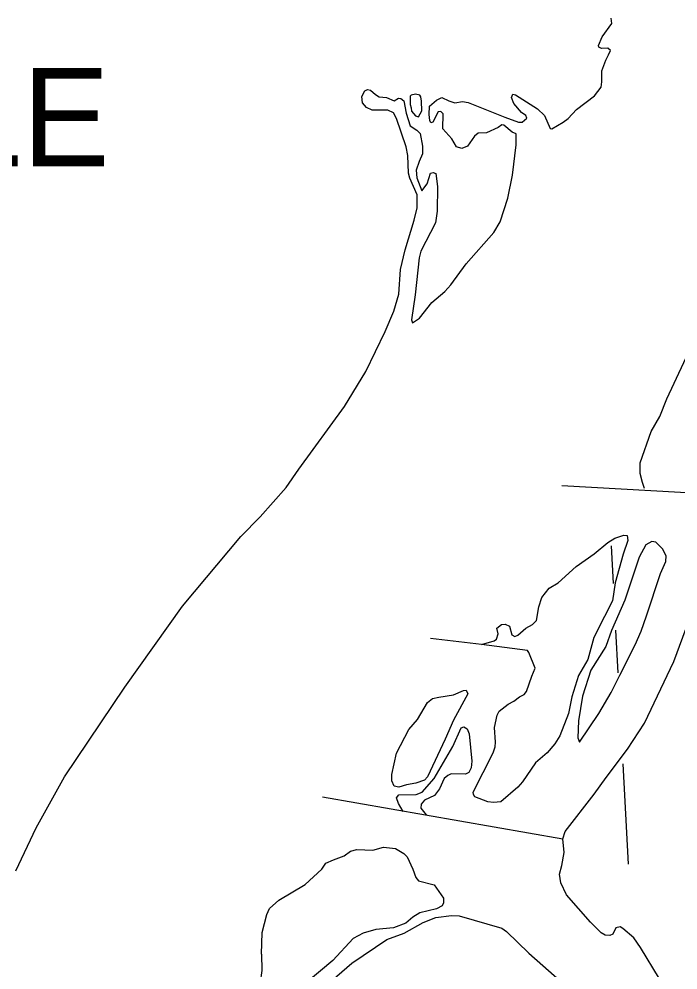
# Model space of a CAD drawing. Extents: x -19 to 366, y -4 to 359.
# Drawn here: x 161.496 to 162.167, y 180.299 to 181.266 of the extents above; entities that cross this region are included whole.
import ezdxf

# ---------------------------------------------------------------- set-up
doc = ezdxf.new("R2010")
doc.units = 0
for name, color, linetype in [('Level 35', 7, 'Continuous'), ('Level 5', 7, 'Continuous'), ('Level 60', 7, 'Continuous'), ('Level 7', 7, 'Continuous'), ('Level 9', 7, 'Continuous')]:
    doc.layers.add(name, color=color, linetype=linetype)

msp = doc.modelspace()

# ---------------------------------------------------------------- linework, layer by layer
at = {"layer": 'Level 35'}
for points in [[(161.88075, 181.16485), (161.87746, 181.1707), (161.87174, 181.17349), (161.85582, 181.17333), (161.84991, 181.17612), (161.84588, 181.18102), (161.84543, 181.18728), (161.84822, 181.19301), (161.85105, 181.19436), (161.85427, 181.19383), (161.85906, 181.18932), (161.86307, 181.18708), (161.87047, 181.18639), (161.87809, 181.18286), (161.88261, 181.18557), (161.88489, 181.18521), (161.88795, 181.18277), (161.89055, 181.17045), (161.89448, 181.15758), (161.90116, 181.15309), (161.90461, 181.1497), (161.90721, 181.13682), (161.90711, 181.12884), (161.90359, 181.12102), (161.90046, 181.11244), (161.9013, 181.10447), (161.90637, 181.09142), (161.91179, 181.09831), (161.91528, 181.10936), (161.91793, 181.10996), (161.92059, 181.10903), (161.92244, 181.09576), (161.92214, 181.07069), (161.92018, 181.05889), (161.90551, 181.02988), (161.90369, 181.02303), (161.89954, 180.98538)], [(161.90597, 181.18238), (161.90535, 181.18693), (161.90419, 181.18863), (161.89982, 181.18973), (161.89566, 181.18854), (161.89454, 181.18758), (161.89462, 181.17923), (161.89542, 181.17582)], [(161.89542, 181.17582), (161.89602, 181.17241), (161.89987, 181.1677), (161.9031, 181.16659), (161.90626, 181.1727), (161.90597, 181.18238)]]:
    msp.add_lwpolyline(points, dxfattribs=at)
at = {"layer": 'Level 5'}
for points in [[(162.09894, 180.73004), (162.101, 180.69194)], [(162.10357, 180.6444), (162.1059, 180.60107)], [(162.11091, 180.50824), (162.11641, 180.40638)]]:
    msp.add_lwpolyline(points, dxfattribs=at)
at = {"layer": 'Level 60'}
for points in [[(168.79024, 2.24423), (168.56072, 10.86154), (168.3304, 19.47898), (168.09927, 28.09654), (167.86734, 36.71424), (167.63461, 45.33207), (167.40109, 53.95003), (167.16676, 62.56812), (166.93164, 71.18634), (166.69573, 79.80469), (166.45902, 88.42317), (166.22151, 97.04178), (165.98322, 105.66053), (165.74413, 114.27941), (165.50426, 122.89842), (165.26359, 131.51756), (165.02214, 140.13684), (164.7799, 148.75625), (164.53687, 157.3758), (164.29307, 165.99547), (164.04847, 174.61528), (163.8031, 183.23523), (163.55694, 191.85531), (163.31001, 200.47553), (163.06229, 209.09588), (162.8138, 217.71636), (162.56453, 226.33698), (162.31449, 234.95774), (162.06367, 243.57863), (161.81208, 252.19966), (161.55972, 260.82082), (161.30659, 269.44212), (161.05269, 278.06356), (160.79802, 286.68514), (160.54258, 295.30685), (160.28638, 303.9287), (160.02941, 312.55068), (159.77168, 321.1728), (159.51318, 329.79507), (159.25393, 338.41747), (158.99391, 347.04)], [(0, 180.89994), (7.12284, 180.90436), (14.24566, 180.9176), (21.36847, 180.93968), (28.49124, 180.97058), (35.61397, 181.01031), (42.73664, 181.05888), (49.85925, 181.11627), (56.98178, 181.18249), (64.10422, 181.25754), (71.22656, 181.34142), (78.3488, 181.43413), (85.47091, 181.53567), (92.5929, 181.64603), (99.71474, 181.76523), (106.83643, 181.89325), (113.95795, 182.0301), (121.0793, 182.17578), (128.20046, 182.33029), (135.32143, 182.49362), (142.44218, 182.66579), (149.56272, 182.84677), (156.68303, 183.03659), (163.8031, 183.23523), (170.92291, 183.4427), (178.04247, 183.65899), (185.16175, 183.88411), (192.28074, 184.11805), (199.39944, 184.36082), (206.51784, 184.61242), (213.63591, 184.87283), (220.75366, 185.14207), (227.87107, 185.42014), (234.98813, 185.70702), (242.10483, 186.00273), (249.22115, 186.30726), (256.33709, 186.62061), (263.45264, 186.94279), (270.56779, 187.27378), (277.68251, 187.61359), (284.79682, 187.96222), (291.91068, 188.31967), (299.02409, 188.68594), (306.13705, 189.06103), (313.24954, 189.44494), (320.36154, 189.83766), (327.47305, 190.23919), (334.58406, 190.64954), (341.69455, 191.06871)], [(0, 172.2839), (7.1335, 172.2883), (14.26699, 172.30153), (21.40046, 172.32356), (28.53389, 172.35442), (35.66729, 172.39408), (42.80062, 172.44256), (49.9339, 172.49986), (57.06709, 172.56597), (64.2002, 172.6409), (71.33321, 172.72464), (78.46611, 172.81719), (85.59889, 172.91856), (92.73155, 173.02874), (99.86406, 173.14774), (106.99641, 173.27555), (114.12861, 173.41217), (121.26063, 173.5576), (128.39246, 173.71185), (135.5241, 173.87492), (142.65553, 174.04679), (149.78674, 174.22748), (156.91773, 174.41697), (164.04847, 174.61528), (171.17897, 174.82241), (178.3092, 175.03834), (185.43916, 175.26308), (192.56884, 175.49664), (199.69822, 175.739), (206.8273, 175.99017), (213.95607, 176.25015), (221.0845, 176.51895), (228.2126, 176.79655), (235.34035, 177.08295), (242.46774, 177.37817), (249.59476, 177.68219), (256.7214, 177.99502), (263.84765, 178.31666), (270.97349, 178.6471), (278.09893, 178.98634), (285.22393, 179.33439), (292.3485, 179.69125), (299.47263, 180.05691), (306.59629, 180.43137), (313.71949, 180.81463), (320.84221, 181.2067), (327.96444, 181.60757), (335.08617, 182.01724), (342.20739, 182.4357)]]:
    msp.add_spline(points, degree=3, dxfattribs=at)
at = {"layer": 'Level 9'}
for points in [[(161.9907, 181.16633), (162.00459, 181.16115), (162.00857, 181.16119), (162.01308, 181.16523), (162.0121, 181.16807), (162.00771, 181.17087), (162.00003, 181.1801), (161.9975, 181.18615), (161.99898, 181.18958), (162.00183, 181.18885), (162.02398, 181.17464), (162.03106, 181.16807), (162.03708, 181.15464), (162.0386, 181.15447), (162.05028, 181.16104), (162.05536, 181.16489), (162.0638, 181.17409), (162.08223, 181.18814), (162.08877, 181.19675), (162.08966, 181.20227), (162.08973, 181.21347), (162.09359, 181.22434), (162.09638, 181.22968), (162.09823, 181.23426), (162.09574, 181.23632), (162.08911, 181.23607), (162.08663, 181.23737), (162.08604, 181.23907), (162.08993, 181.24804), (162.09983, 181.26162), (162.09902, 181.26712)], [(161.89954, 180.98538), (161.89583, 180.9599), (161.897, 180.95687), (161.90415, 180.96188), (161.91668, 180.97758), (161.92984, 180.98873), (161.93583, 180.99562), (161.95134, 181.01705), (161.97962, 181.04905), (161.98596, 181.05975), (161.99385, 181.08394), (161.99853, 181.10716), (162.00237, 181.13815), (162.00225, 181.14917), (161.99844, 181.15103), (161.98984, 181.15816), (161.98794, 181.15833), (161.98417, 181.15563), (161.97229, 181.15038), (161.96376, 181.14992), (161.96, 181.14703), (161.95271, 181.13689), (161.94705, 181.13437), (161.94173, 181.13602), (161.9369, 181.14433), (161.92788, 181.15431), (161.9281, 181.1695), (161.9256, 181.17213), (161.92315, 181.17154), (161.91757, 181.16104), (161.91568, 181.16064), (161.91452, 181.16272), (161.91369, 181.16898), (161.91417, 181.17753), (161.92131, 181.18368), (161.92659, 181.1862), (161.93383, 181.18304), (161.94011, 181.18102), (161.94768, 181.18204), (161.95338, 181.18115), (161.9907, 181.16633)], [(161.49324, 180.39961), (161.51382, 180.44331), (161.54284, 180.49507), (161.60405, 180.58646), (161.6627, 180.6689), (161.72224, 180.73976), (161.74174, 180.75971), (161.76815, 180.7896), (161.78123, 180.80815), (161.82775, 180.87205), (161.84937, 180.90759), (161.86922, 180.94824), (161.87791, 180.96902), (161.88285, 180.98616), (161.88466, 181.01125), (161.88938, 181.03124), (161.89872, 181.06153), (161.90163, 181.0739), (161.90148, 181.08738), (161.8941, 181.10421), (161.89291, 181.10914), (161.89196, 181.12736), (161.89053, 181.13608), (161.88075, 181.16485)], [(162.13294, 180.78833), (162.13098, 180.79457), (162.12842, 180.80385), (162.12868, 180.81468), (162.13991, 180.84632), (162.14847, 180.86179), (162.15567, 180.87952), (162.19033, 180.95355)], [(162.22991, 180.78094), (162.04874, 180.79121)], [(162.01896, 180.65007), (162.02308, 180.65429), (162.02559, 180.66798), (162.02852, 180.67751), (162.03601, 180.68689), (162.04505, 180.69249), (162.06345, 180.70901), (162.0817, 180.7221), (162.09561, 180.73364), (162.10277, 180.73789), (162.11184, 180.74083), (162.11525, 180.74048), (162.11588, 180.73555), (162.11128, 180.72164)], [(162.12956, 180.6432), (162.1349, 180.65883), (162.14922, 180.70208), (162.15459, 180.71429), (162.1551, 180.71999), (162.15142, 180.72717), (162.14452, 180.73375), (162.14053, 180.73447), (162.13432, 180.73099), (162.12762, 180.71858), (162.11311, 180.67475), (162.09941, 180.64404), (162.09352, 180.62784), (162.07842, 180.60376), (162.06998, 180.57727), (162.0657, 180.55216), (162.06512, 180.53488), (162.06669, 180.53052), (162.08647, 180.5594), (162.09895, 180.58098), (162.10786, 180.59836)], [(162.11128, 180.72164), (162.10326, 180.69231), (162.10042, 180.67405), (162.09243, 180.65821), (162.08148, 180.63683), (162.07527, 180.61436)], [(162.07793, 180.34738), (162.05375, 180.37505), (162.04793, 180.38715), (162.04651, 180.39606), (162.04888, 180.40482), (162.05139, 180.41795), (162.04972, 180.43217), (162.0523, 180.43941), (162.08185, 180.4775), (162.09399, 180.49453), (162.11568, 180.52323), (162.13303, 180.54961), (162.16288, 180.61239), (162.18131, 180.66195)], [(162.07527, 180.61436), (162.06596, 180.59831), (162.05918, 180.57641), (162.05557, 180.55947), (162.0469, 180.53678), (162.04187, 180.52876), (162.034, 180.51937), (162.02198, 180.50919), (162.00891, 180.48987), (162.00423, 180.48451), (161.98676, 180.46952), (161.97937, 180.46888), (161.97367, 180.46977), (161.96035, 180.47457), (161.95881, 180.47703), (161.95878, 180.47949), (161.97902, 180.51958), (161.98104, 180.52568), (161.98137, 180.53024), (161.98026, 180.54523), (161.98316, 180.55798), (161.98502, 180.5618), (161.99423, 180.56892), (161.99988, 180.57201), (162.0059, 180.57663), (162.01062, 180.57896), (162.01286, 180.58183), (162.01819, 180.59764), (162.02171, 180.60566), (162.01528, 180.62173), (162.01393, 180.62362), (161.96723, 180.6298), (161.97989, 180.63353), (161.98253, 180.63508), (161.98399, 180.6406), (161.98279, 180.64628), (161.9873, 180.65013), (161.99127, 180.65055), (161.99566, 180.6485), (161.99784, 180.6396), (162.00089, 180.63773), (162.00391, 180.63909), (162.01236, 180.64639), (162.01896, 180.65007)], [(161.96723, 180.6298), (161.91521, 180.63573)], [(162.10786, 180.59836), (162.12364, 180.62947), (162.12956, 180.6432)], [(161.89307, 180.54321), (161.90187, 180.55356), (161.91231, 180.57056), (161.91738, 180.57479), (161.92363, 180.57599), (161.93877, 180.57862), (161.94877, 180.58308), (161.95161, 180.58311), (161.95316, 180.57952), (161.93847, 180.55259)], [(161.93847, 180.55259), (161.92996, 180.53333), (161.91198, 180.49498), (161.90917, 180.49153), (161.9001, 180.48859), (161.89064, 180.48679), (161.88308, 180.48443), (161.87833, 180.48571), (161.87581, 180.491), (161.87574, 180.49746), (161.88063, 180.51916), (161.89307, 180.54321)], [(161.88751, 180.45998), (161.88269, 180.46791), (161.88054, 180.47377), (161.88297, 180.47683), (161.9006, 180.4772), (161.90683, 180.47954), (161.91882, 180.49353), (161.938, 180.526), (161.94652, 180.54508), (161.94916, 180.54606), (161.9526, 180.54381), (161.95455, 180.5387), (161.95712, 180.51119), (161.95662, 180.50416), (161.95421, 180.49939), (161.95081, 180.49784), (161.93621, 180.49826), (161.93282, 180.49652), (161.92925, 180.49344), (161.92443, 180.48276), (161.91919, 180.47625), (161.9092, 180.4714), (161.90564, 180.46738), (161.90549, 180.4632), (161.91068, 180.45637)], [(161.80526, 180.47472), (162.04972, 180.43217)], [(161.74308, 180.31477), (161.74398, 180.33661), (161.74872, 180.35489), (161.7515, 180.361), (161.76089, 180.36945), (161.78763, 180.38567), (161.80472, 180.40103), (161.80883, 180.40734), (161.81638, 180.41065), (161.82733, 180.41474), (161.83391, 180.41937), (161.84015, 180.42114), (161.85646, 180.42054), (161.86724, 180.42369), (161.87958, 180.42211), (161.88816, 180.41725), (161.89161, 180.41368), (161.89705, 180.4012), (161.90037, 180.3925), (161.90287, 180.3893), (161.91884, 180.38528), (161.92846, 180.37151), (161.92851, 180.36677), (161.92722, 180.3639), (161.92137, 180.36062), (161.90435, 180.35665), (161.89719, 180.3524), (161.89006, 180.34625), (161.87741, 180.34137), (161.8596, 180.33987), (161.84675, 180.33613), (161.83657, 180.33052), (161.81595, 180.30828), (161.7887, 180.2856)], [(161.80958, 180.28334), (161.83513, 180.30563), (161.8707, 180.32972), (161.88846, 180.33598), (161.90768, 180.347), (161.92071, 180.35187), (161.93642, 180.35412), (161.94439, 180.35382), (161.98775, 180.34096), (161.99253, 180.33759), (162.01513, 180.31579), (162.0494, 180.28537)], [(162.14832, 180.2894), (162.12902, 180.32149), (162.12228, 180.33111), (162.11099, 180.34087), (162.10813, 180.34236), (162.10378, 180.34156), (162.10082, 180.33488), (162.09761, 180.33352), (162.09305, 180.33405), (162.08886, 180.33628), (162.07793, 180.34738)], [(161.74308, 180.31477), (161.74345, 180.29787), (161.7401, 180.27372), (161.73584, 180.26456), (161.73354, 180.24915)]]:
    msp.add_lwpolyline(points, dxfattribs=at)

# ---------------------------------------------------------------- texts
at = {"layer": 'Level 7'}
msp.add_text('AT   WRIGHTSVILLE', height=0.1, dxfattribs=at).set_placement((160.31077, 181.11639))

doc.saveas('drawing.dxf')
